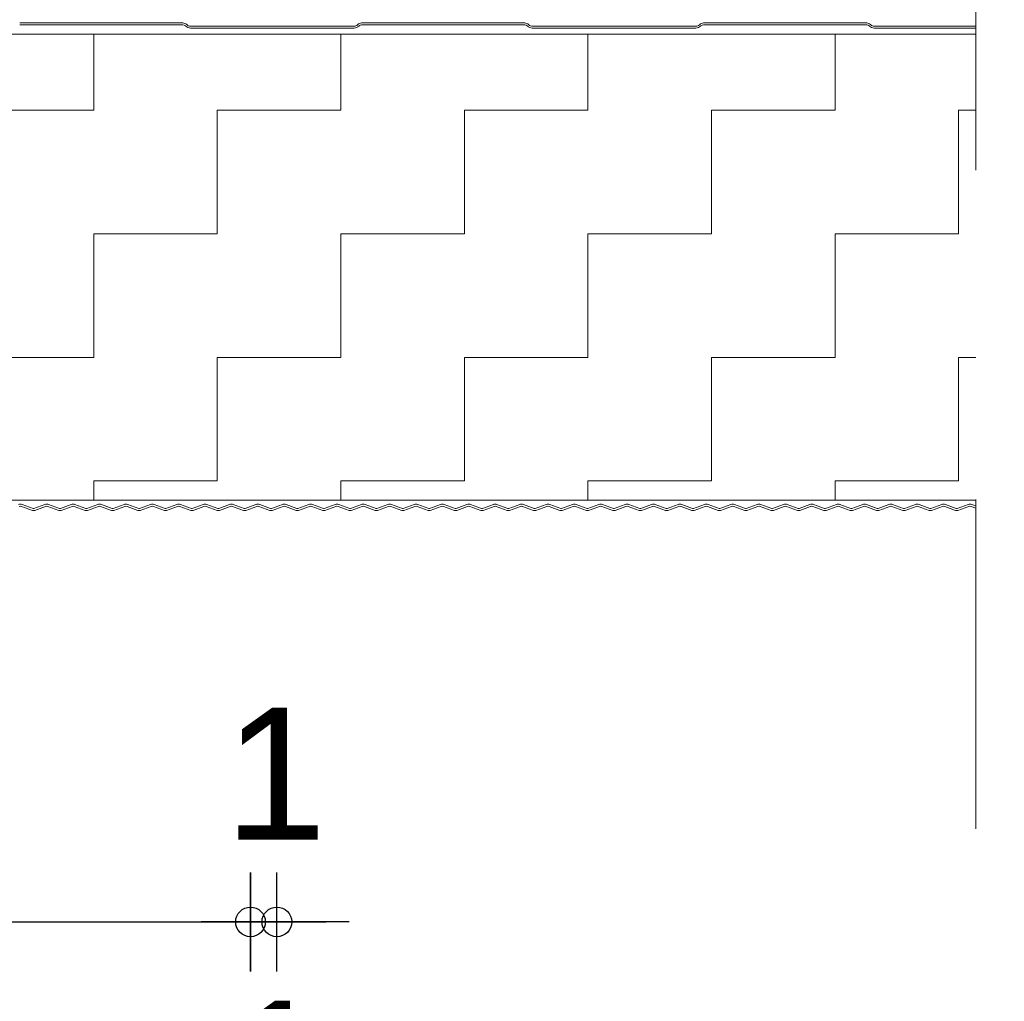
# Model space of a CAD drawing. Header units: metres. Extents: x 1316.5 to 1415.3, y -94.1 to -52.
# Tile 614 of 656: x 1411.14 to 1411.439, y -71.258 to -70.96. Entities that reach past the tile are written whole.
import ezdxf

# ---------------------------------------------------------------- set-up
doc = ezdxf.new("R2010")
doc.units = ezdxf.units.M
doc.header["$PDMODE"] = 65
doc.linetypes.add('AUSGEZOGEN', pattern=[0])
doc.linetypes.add('STRICHLINIE2_S3', pattern=[0.055, 0.04, -0.015])
doc.layers.add('XR$5$_42143', color=7, linetype='Continuous')
doc.layers.add('XR$5$_42154', color=7, linetype='Continuous')
for name, color, linetype, lineweight in [('XR$5$Maßlinie 1_50', 7, 'AUSGEZOGEN', 25), ('XR$5$Muster', 4, 'AUSGEZOGEN', 13), ('XR$5$Wand Mauerwerk nt', 7, 'AUSGEZOGEN', 25)]:
    doc.layers.add(name, color=color, linetype=linetype, lineweight=lineweight)
doc.styles.add('ARIAL', font='arial.ttf')
doc.dimstyles.new('DIMSTYLE_4', dxfattribs={"dimtxt": 0.04, "dimasz": 0.03, "dimexe": 0, "dimexo": 1e-06, "dimgap": 0.02, "dimtad": 2, "dimdec": 1, "dimlfac": 100, "dimrnd": 0.5, "dimzin": 4, "dimdsep": 46, "dimtxsty": 'ARIAL', "dimblk1": 'ALL_ML_KREIS', "dimblk2": 'ALL_ML_KREIS', "dimsah": 1, "dimcen": 0, "dimse1": 1, "dimse2": 1, "dimclrd": 7, "dimclre": 7, "dimclrt": 7, "dimadec": 0, "dimazin": 0, "dimtfac": 1, "dimtdec": 0, "dimtix": 1, "dimtmove": 2, "dimatfit": 3, "dimfxl": 0, "dimtzin": 0, "dimlwd": 0, "dimlwe": 25, "dimarcsym": 0})
doc.dimstyles.new('DIMSTYLE_5', dxfattribs={"dimtxt": 0.04, "dimasz": 0.03, "dimexe": 0, "dimexo": 1e-06, "dimgap": 0.02, "dimtad": 2, "dimdec": 1, "dimlfac": 100, "dimrnd": 0.5, "dimzin": 4, "dimdsep": 46, "dimtxsty": 'ARIAL', "dimblk1": 'ALL_ML_KREIS', "dimblk2": 'ALL_ML_KREIS', "dimsah": 1, "dimcen": 0, "dimse1": 1, "dimse2": 1, "dimclrd": 7, "dimclre": 7, "dimclrt": 7, "dimadec": 0, "dimazin": 0, "dimtfac": 1, "dimtdec": 0, "dimtix": 1, "dimtmove": 2, "dimatfit": 3, "dimfxl": 0, "dimtvp": 1.2, "dimtzin": 0, "dimlwd": 0, "dimlwe": 25, "dimarcsym": 0})

# ---------------------------------------------------------------- blocks, each defined once
blk = doc.blocks.new('ALL_ML_KREIS')
at = {"color": 0, "linetype": 'ByBlock', "lineweight": -2}
for p, q in [((0, -0.5), (0, 0.5)), ((-1, 0), (0.5, 0))]:
    blk.add_line(p, q, dxfattribs=at)
blk.add_circle((0, 0), 0.15, dxfattribs=at)
blk = doc.blocks.new('*D548')
at = {"layer": 'DEFPOINTS', "color": 7, "linetype": 'AUSGEZOGEN', "lineweight": 25, "transparency": 33554687}
for p in [(1411.21011, -70.80898), (1411.43022, -71.10898), (1411.66627, -71.10898)]:
    blk.add_point(p, dxfattribs=at)
at = {"layer": 'XR$5$Maßlinie 1_50', "color": 7, "linetype": 'AUSGEZOGEN', "lineweight": -2, "transparency": 33554687}
blk.add_line((1411.66627, -71.10898), (1411.66627, -70.80898), dxfattribs=at)
at = {"layer": 'XR$5$Maßlinie 1_50', "color": 7, "linetype": 'AUSGEZOGEN', "lineweight": 25, "transparency": 33554687, "xscale": 0.03, "yscale": 0.03, "zscale": 0.03}
for p, rotation in [((1411.66627, -70.80898), 90), ((1411.66627, -71.10898), 270)]:
    blk.add_blockref('ALL_ML_KREIS', p, dxfattribs=dict(at, rotation=rotation))
at = {"layer": 'XR$5$Maßlinie 1_50', "color": 7, "linetype": 'AUSGEZOGEN', "lineweight": 25, "transparency": 33554687, "insert": (1411.63556, -70.96072), "char_height": 0.04, "width": 0.16, "attachment_point": 5, "rotation": 90, "style": 'ARIAL'}
blk.add_mtext('\\A1;{\\A1;{30\\H0.026400;\\S^ ;}}', dxfattribs=at)
blk = doc.blocks.new('*D549')
at = {"layer": 'DEFPOINTS', "color": 7, "linetype": 'AUSGEZOGEN', "lineweight": 25, "transparency": 33554687}
for p in [(1411.43022, -71.02898), (1411.43022, -71.10898), (1411.57615, -71.10898)]:
    blk.add_point(p, dxfattribs=at)
at = {"layer": 'XR$5$Maßlinie 1_50', "color": 7, "linetype": 'AUSGEZOGEN', "lineweight": -2, "transparency": 33554687}
blk.add_line((1411.57615, -71.10898), (1411.57615, -71.02898), dxfattribs=at)
at = {"layer": 'XR$5$Maßlinie 1_50', "color": 7, "linetype": 'AUSGEZOGEN', "lineweight": 25, "transparency": 33554687, "xscale": 0.03, "yscale": 0.03, "zscale": 0.03}
for p, rotation in [((1411.57615, -71.02898), 90), ((1411.57615, -71.10898), 270)]:
    blk.add_blockref('ALL_ML_KREIS', p, dxfattribs=dict(at, rotation=rotation))
at = {"layer": 'XR$5$Maßlinie 1_50', "color": 7, "linetype": 'AUSGEZOGEN', "lineweight": 25, "transparency": 33554687, "insert": (1411.54546, -71.06929), "char_height": 0.04, "width": 0.12, "attachment_point": 5, "rotation": 90, "style": 'ARIAL'}
blk.add_mtext('\\A1;{\\A1;{8\\H0.026400;\\S^ ;}}', dxfattribs=at)
blk = doc.blocks.new('*D550')
at = {"layer": 'DEFPOINTS', "color": 7, "linetype": 'AUSGEZOGEN', "lineweight": 25, "transparency": 33554687}
for p in [(1411.43022, -70.95898), (1411.43022, -71.02898), (1411.57615, -71.02898)]:
    blk.add_point(p, dxfattribs=at)
at = {"layer": 'XR$5$Maßlinie 1_50', "color": 7, "linetype": 'AUSGEZOGEN', "lineweight": -2, "transparency": 33554687}
blk.add_line((1411.57615, -71.02898), (1411.57615, -70.95898), dxfattribs=at)
at = {"layer": 'XR$5$Maßlinie 1_50', "color": 7, "linetype": 'AUSGEZOGEN', "lineweight": 25, "transparency": 33554687, "xscale": 0.03, "yscale": 0.03, "zscale": 0.03}
for p, rotation in [((1411.57615, -70.95898), 90), ((1411.57615, -71.02898), 270)]:
    blk.add_blockref('ALL_ML_KREIS', p, dxfattribs=dict(at, rotation=rotation))
at = {"layer": 'XR$5$Maßlinie 1_50', "color": 7, "linetype": 'AUSGEZOGEN', "lineweight": 25, "transparency": 33554687, "insert": (1411.54615, -70.99425), "char_height": 0.04, "width": 0.12, "attachment_point": 5, "rotation": 90, "style": 'ARIAL'}
blk.add_mtext('\\A1;{\\A1;{7\\H0.026400;\\S^ ;}}', dxfattribs=at)
blk = doc.blocks.new('*D551')
at = {"layer": 'DEFPOINTS', "color": 7, "linetype": 'AUSGEZOGEN', "lineweight": 25, "transparency": 33554687}
for p in [(1411.43022, -70.80898), (1411.43022, -70.95898), (1411.57615, -70.95898)]:
    blk.add_point(p, dxfattribs=at)
at = {"layer": 'XR$5$Maßlinie 1_50', "color": 7, "linetype": 'AUSGEZOGEN', "lineweight": -2, "transparency": 33554687}
blk.add_line((1411.57615, -70.95898), (1411.57615, -70.80898), dxfattribs=at)
at = {"layer": 'XR$5$Maßlinie 1_50', "color": 7, "linetype": 'AUSGEZOGEN', "lineweight": 25, "transparency": 33554687, "xscale": 0.03, "yscale": 0.03, "zscale": 0.03}
for p, rotation in [((1411.57615, -70.80898), 90), ((1411.57615, -70.95898), 270)]:
    blk.add_blockref('ALL_ML_KREIS', p, dxfattribs=dict(at, rotation=rotation))
at = {"layer": 'XR$5$Maßlinie 1_50', "color": 7, "linetype": 'AUSGEZOGEN', "lineweight": 25, "transparency": 33554687, "insert": (1411.54546, -70.88594), "char_height": 0.04, "width": 0.16, "attachment_point": 5, "rotation": 90, "style": 'ARIAL'}
blk.add_mtext('\\A1;{\\A1;{15\\H0.026400;\\S^ ;}}', dxfattribs=at)
blk = doc.blocks.new('*D554')
at = {"layer": 'DEFPOINTS', "color": 7, "linetype": 'AUSGEZOGEN', "lineweight": 25, "transparency": 33554687}
for p in [(1410.51011, -71.02098), (1411.21011, -71.02098), (1410.51011, -71.23385)]:
    blk.add_point(p, dxfattribs=at)
at = {"layer": 'XR$5$Maßlinie 1_50', "color": 7, "linetype": 'AUSGEZOGEN', "lineweight": -2, "transparency": 33554687}
blk.add_line((1410.51011, -71.23385), (1411.21011, -71.23385), dxfattribs=at)
at = {"layer": 'XR$5$Maßlinie 1_50', "color": 7, "linetype": 'AUSGEZOGEN', "lineweight": 25, "transparency": 33554687, "xscale": 0.03, "yscale": 0.03, "zscale": 0.03, "rotation": 180}
blk.add_blockref('ALL_ML_KREIS', (1410.51011, -71.23385), dxfattribs=at)
at = {"layer": 'XR$5$Maßlinie 1_50', "color": 7, "linetype": 'AUSGEZOGEN', "lineweight": 25, "transparency": 33554687, "xscale": 0.03, "yscale": 0.03, "zscale": 0.03}
blk.add_blockref('ALL_ML_KREIS', (1411.21011, -71.23385), dxfattribs=at)
at = {"layer": 'XR$5$Maßlinie 1_50', "color": 7, "linetype": 'AUSGEZOGEN', "lineweight": 25, "transparency": 33554687, "insert": (1410.85837, -71.20316), "char_height": 0.04, "width": 0.16, "attachment_point": 5, "style": 'ARIAL'}
blk.add_mtext('\\A1;{\\A1;{70\\H0.026400;\\S^ ;}}', dxfattribs=at)
blk = doc.blocks.new('*D555')
at = {"layer": 'DEFPOINTS', "color": 7, "linetype": 'AUSGEZOGEN', "lineweight": 25, "transparency": 33554687}
for p in [(1411.21011, -71.02098), (1411.21811, -71.02098), (1411.21011, -71.23385)]:
    blk.add_point(p, dxfattribs=at)
at = {"layer": 'XR$5$Maßlinie 1_50', "color": 7, "linetype": 'AUSGEZOGEN', "lineweight": -2, "transparency": 33554687}
blk.add_line((1411.21011, -71.23385), (1411.21811, -71.23385), dxfattribs=at)
at = {"layer": 'XR$5$Maßlinie 1_50', "color": 7, "linetype": 'AUSGEZOGEN', "lineweight": 25, "transparency": 33554687, "xscale": 0.03, "yscale": 0.03, "zscale": 0.03}
blk.add_blockref('ALL_ML_KREIS', (1411.21811, -71.23385), dxfattribs=at)
at = {"layer": 'XR$5$Maßlinie 1_50', "color": 7, "linetype": 'AUSGEZOGEN', "lineweight": 25, "transparency": 33554687, "xscale": 0.03, "yscale": 0.03, "zscale": 0.03, "rotation": 180}
blk.add_blockref('ALL_ML_KREIS', (1411.21011, -71.23385), dxfattribs=at)
at = {"layer": 'XR$5$Maßlinie 1_50', "color": 7, "linetype": 'AUSGEZOGEN', "lineweight": 25, "transparency": 33554687, "insert": (1411.2177, -71.18885), "char_height": 0.04, "width": 0.12, "attachment_point": 5, "style": 'ARIAL'}
blk.add_mtext('\\A1;{\\A1;{1\\H0.026400;\\S^ ;}}', dxfattribs=at)
blk = doc.blocks.new('*D559')
at = {"layer": 'DEFPOINTS', "color": 7, "linetype": 'AUSGEZOGEN', "lineweight": 25, "transparency": 33554687}
for p in [(1411.21011, -71.02098), (1410.86511, -71.1302), (1410.86511, -71.3227)]:
    blk.add_point(p, dxfattribs=at)
at = {"layer": 'XR$5$Maßlinie 1_50', "color": 7, "linetype": 'AUSGEZOGEN', "lineweight": -2, "transparency": 33554687}
blk.add_line((1410.86511, -71.3227), (1411.21011, -71.3227), dxfattribs=at)
at = {"layer": 'XR$5$Maßlinie 1_50', "color": 7, "linetype": 'AUSGEZOGEN', "lineweight": 25, "transparency": 33554687, "xscale": 0.03, "yscale": 0.03, "zscale": 0.03, "rotation": 180}
blk.add_blockref('ALL_ML_KREIS', (1410.86511, -71.3227), dxfattribs=at)
at = {"layer": 'XR$5$Maßlinie 1_50', "color": 7, "linetype": 'AUSGEZOGEN', "lineweight": 25, "transparency": 33554687, "xscale": 0.03, "yscale": 0.03, "zscale": 0.03}
blk.add_blockref('ALL_ML_KREIS', (1411.21011, -71.3227), dxfattribs=at)
at = {"layer": 'XR$5$Maßlinie 1_50', "color": 7, "linetype": 'AUSGEZOGEN', "lineweight": 25, "transparency": 33554687, "insert": (1411.05388, -71.29199), "char_height": 0.04, "width": 0.16, "attachment_point": 5, "style": 'ARIAL'}
blk.add_mtext('\\A1;{\\A1;{34\\H0.026400;\\S5^ ;}}', dxfattribs=at)
blk = doc.blocks.new('*D560')
at = {"layer": 'DEFPOINTS', "color": 7, "linetype": 'AUSGEZOGEN', "lineweight": 25, "transparency": 33554687}
for p in [(1411.21011, -71.02098), (1411.22011, -71.02098), (1411.21011, -71.3227)]:
    blk.add_point(p, dxfattribs=at)
at = {"layer": 'XR$5$Maßlinie 1_50', "color": 7, "linetype": 'AUSGEZOGEN', "lineweight": -2, "transparency": 33554687}
blk.add_line((1411.21011, -71.3227), (1411.22011, -71.3227), dxfattribs=at)
at = {"layer": 'XR$5$Maßlinie 1_50', "color": 7, "linetype": 'AUSGEZOGEN', "lineweight": 25, "transparency": 33554687, "xscale": 0.03, "yscale": 0.03, "zscale": 0.03}
blk.add_blockref('ALL_ML_KREIS', (1411.22011, -71.3227), dxfattribs=at)
at = {"layer": 'XR$5$Maßlinie 1_50', "color": 7, "linetype": 'AUSGEZOGEN', "lineweight": 25, "transparency": 33554687, "xscale": 0.03, "yscale": 0.03, "zscale": 0.03, "rotation": 180}
blk.add_blockref('ALL_ML_KREIS', (1411.21011, -71.3227), dxfattribs=at)
at = {"layer": 'XR$5$Maßlinie 1_50', "color": 7, "linetype": 'AUSGEZOGEN', "lineweight": 25, "transparency": 33554687, "insert": (1411.2187, -71.2777), "char_height": 0.04, "width": 0.12, "attachment_point": 5, "style": 'ARIAL'}
blk.add_mtext('\\A1;{\\A1;{1\\H0.026400;\\S^ ;}}', dxfattribs=at)

msp = doc.modelspace()

# ---------------------------------------------------------------- hatches: boundary and pattern name
at = {"layer": 'XR$5$Muster', "linetype": 'AUSGEZOGEN', "lineweight": 13, "transparency": 33554687}
h = msp.add_hatch(dxfattribs=at)
h.set_pattern_fill('MUSTER', color=4, scale=0.0375, angle=90, style=0, pattern_type=2)
h.set_pattern_definition([(90, (-0.075, 0.075), (-0.0375, 0.0375), [0.0375, -0.0375]), (180, (-0.075, 0.075), (-0.0375, -0.0375), [0.0375, -0.0375])])
h.paths.add_polyline_path([(1411.43022, -71.10583), (1411.43022, -70.96442), (1410.88511, -70.96442), (1410.88511, -71.10583)], flags=0)

# ---------------------------------------------------------------- linework, layer by layer
at = {"layer": 'XR$5$_42143', "color": 30, "linetype": 'AUSGEZOGEN', "lineweight": 13, "transparency": 33554687}
for p, q in [((1411.18961, -70.96098), (1411.14006, -70.96098)), ((1411.14006, -70.96153), (1411.18961, -70.96153)), ((1411.19036, -70.96183), (1411.19046, -70.96194)), ((1411.19085, -70.96155), (1411.19074, -70.96144)), ((1411.24156, -70.96198), (1411.19188, -70.96198)), ((1411.19188, -70.96253), (1411.24156, -70.96253)), ((1411.24269, -70.96144), (1411.24258, -70.96155)), ((1411.24297, -70.96194), (1411.24308, -70.96183)), ((1411.29338, -70.96098), (1411.24382, -70.96098)), ((1411.24382, -70.96153), (1411.29338, -70.96153)), ((1411.29412, -70.96183), (1411.29423, -70.96194)), ((1411.29462, -70.96155), (1411.29451, -70.96144)), ((1411.34532, -70.96198), (1411.29564, -70.96198)), ((1411.29564, -70.96253), (1411.34532, -70.96253)), ((1411.34645, -70.96144), (1411.34635, -70.96155)), ((1411.34674, -70.96194), (1411.34684, -70.96183)), ((1411.39714, -70.96098), (1411.34759, -70.96098)), ((1411.34759, -70.96153), (1411.39714, -70.96153)), ((1411.39788, -70.96183), (1411.39799, -70.96194)), ((1411.39838, -70.96155), (1411.39827, -70.96144)), ((1411.43022, -70.96198), (1411.39941, -70.96198)), ((1411.39941, -70.96253), (1411.43022, -70.96253)), ((1411.14392, -71.10892), (1411.1406, -71.10771)), ((1411.14082, -71.10712), (1411.14414, -71.10832)), ((1411.14439, -71.10832), (1411.14771, -71.10712)), ((1411.14793, -71.10771), (1411.14461, -71.10892)), ((1411.15193, -71.10892), (1411.14861, -71.10771)), ((1411.14883, -71.10712), (1411.15215, -71.10832)), ((1411.1524, -71.10832), (1411.15572, -71.10712)), ((1411.15594, -71.10771), (1411.15262, -71.10892)), ((1411.15994, -71.10892), (1411.15662, -71.10771)), ((1411.15683, -71.10712), (1411.16016, -71.10832)), ((1411.16041, -71.10832), (1411.16373, -71.10712)), ((1411.16394, -71.10771), (1411.16062, -71.10892)), ((1411.16795, -71.10892), (1411.16463, -71.10771)), ((1411.16484, -71.10712), (1411.16816, -71.10832)), ((1411.16842, -71.10832), (1411.17174, -71.10712)), ((1411.17195, -71.10771), (1411.16863, -71.10892)), ((1411.17596, -71.10892), (1411.17264, -71.10771)), ((1411.17285, -71.10712), (1411.17617, -71.10832)), ((1411.17643, -71.10832), (1411.17975, -71.10712)), ((1411.17996, -71.10771), (1411.17664, -71.10892)), ((1411.18397, -71.10892), (1411.18065, -71.10771)), ((1411.18086, -71.10712), (1411.18418, -71.10832)), ((1411.18443, -71.10832), (1411.18776, -71.10712)), ((1411.18797, -71.10771), (1411.18465, -71.10892)), ((1411.19198, -71.10892), (1411.18865, -71.10771)), ((1411.18887, -71.10712), (1411.19219, -71.10832)), ((1411.19244, -71.10832), (1411.19576, -71.10712)), ((1411.19598, -71.10771), (1411.19266, -71.10892)), ((1411.19998, -71.10892), (1411.19666, -71.10771)), ((1411.19688, -71.10712), (1411.2002, -71.10832)), ((1411.20045, -71.10832), (1411.20377, -71.10712)), ((1411.20399, -71.10771), (1411.20067, -71.10892)), ((1411.20799, -71.10892), (1411.20467, -71.10771)), ((1411.20489, -71.10712), (1411.20821, -71.10832)), ((1411.20846, -71.10832), (1411.21178, -71.10712)), ((1411.212, -71.10771), (1411.20868, -71.10892)), ((1411.216, -71.10892), (1411.21268, -71.10771)), ((1411.2129, -71.10712), (1411.21622, -71.10832)), ((1411.21647, -71.10832), (1411.21979, -71.10712)), ((1411.22001, -71.10771), (1411.21668, -71.10892)), ((1411.22401, -71.10892), (1411.22069, -71.10771)), ((1411.2209, -71.10712), (1411.22422, -71.10832)), ((1411.22448, -71.10832), (1411.2278, -71.10712)), ((1411.22801, -71.10771), (1411.22469, -71.10892)), ((1411.23202, -71.10892), (1411.2287, -71.10771)), ((1411.22891, -71.10712), (1411.23223, -71.10832)), ((1411.23249, -71.10832), (1411.23581, -71.10712)), ((1411.23602, -71.10771), (1411.2327, -71.10892)), ((1411.24003, -71.10892), (1411.23671, -71.10771)), ((1411.23692, -71.10712), (1411.24024, -71.10832)), ((1411.24045, -71.10832), (1411.24377, -71.10712)), ((1411.24399, -71.10771), (1411.24067, -71.10892)), ((1411.24799, -71.10892), (1411.24467, -71.10771)), ((1411.24489, -71.10712), (1411.24821, -71.10832)), ((1411.24846, -71.10832), (1411.25178, -71.10712)), ((1411.252, -71.10771), (1411.24868, -71.10892)), ((1411.256, -71.10892), (1411.25268, -71.10771)), ((1411.2529, -71.10712), (1411.25622, -71.10832)), ((1411.25647, -71.10832), (1411.25979, -71.10712)), ((1411.26001, -71.10771), (1411.25668, -71.10892)), ((1411.26401, -71.10892), (1411.26069, -71.10771)), ((1411.2609, -71.10712), (1411.26422, -71.10832)), ((1411.26448, -71.10832), (1411.2678, -71.10712)), ((1411.26801, -71.10771), (1411.26469, -71.10892)), ((1411.27202, -71.10892), (1411.2687, -71.10771)), ((1411.26891, -71.10712), (1411.27223, -71.10832)), ((1411.27249, -71.10832), (1411.27581, -71.10712)), ((1411.27602, -71.10771), (1411.2727, -71.10892)), ((1411.28003, -71.10892), (1411.27671, -71.10771)), ((1411.27692, -71.10712), (1411.28024, -71.10832)), ((1411.2805, -71.10832), (1411.28382, -71.10712)), ((1411.28403, -71.10771), (1411.28071, -71.10892)), ((1411.28804, -71.10892), (1411.28471, -71.10771)), ((1411.28493, -71.10712), (1411.28825, -71.10832)), ((1411.2885, -71.10832), (1411.29182, -71.10712)), ((1411.29204, -71.10771), (1411.28872, -71.10892)), ((1411.29604, -71.10892), (1411.29272, -71.10771)), ((1411.29294, -71.10712), (1411.29626, -71.10832)), ((1411.29651, -71.10832), (1411.29983, -71.10712)), ((1411.30005, -71.10771), (1411.29673, -71.10892)), ((1411.30405, -71.10892), (1411.30073, -71.10771)), ((1411.30095, -71.10712), (1411.30427, -71.10832)), ((1411.30452, -71.10832), (1411.30784, -71.10712)), ((1411.30806, -71.10771), (1411.30474, -71.10892)), ((1411.31206, -71.10892), (1411.30874, -71.10771)), ((1411.30896, -71.10712), (1411.31228, -71.10832)), ((1411.31253, -71.10832), (1411.31585, -71.10712)), ((1411.31607, -71.10771), (1411.31274, -71.10892)), ((1411.32007, -71.10892), (1411.31675, -71.10771)), ((1411.31696, -71.10712), (1411.32029, -71.10832)), ((1411.32054, -71.10832), (1411.32386, -71.10712)), ((1411.32407, -71.10771), (1411.32075, -71.10892)), ((1411.32808, -71.10892), (1411.32476, -71.10771)), ((1411.32497, -71.10712), (1411.32829, -71.10832)), ((1411.32855, -71.10832), (1411.33187, -71.10712)), ((1411.33208, -71.10771), (1411.32876, -71.10892)), ((1411.33609, -71.10892), (1411.33277, -71.10771)), ((1411.33298, -71.10712), (1411.3363, -71.10832)), ((1411.33656, -71.10832), (1411.33988, -71.10712)), ((1411.34009, -71.10771), (1411.33677, -71.10892)), ((1411.3441, -71.10892), (1411.34078, -71.10771)), ((1411.34099, -71.10712), (1411.34431, -71.10832)), ((1411.34456, -71.10832), (1411.34788, -71.10712)), ((1411.3481, -71.10771), (1411.34478, -71.10892)), ((1411.3521, -71.10892), (1411.34878, -71.10771)), ((1411.349, -71.10712), (1411.35232, -71.10832)), ((1411.35257, -71.10832), (1411.35589, -71.10712)), ((1411.35611, -71.10771), (1411.35279, -71.10892)), ((1411.36011, -71.10892), (1411.35679, -71.10771)), ((1411.35701, -71.10712), (1411.36033, -71.10832)), ((1411.36058, -71.10832), (1411.3639, -71.10712)), ((1411.36412, -71.10771), (1411.3608, -71.10892)), ((1411.36812, -71.10892), (1411.3648, -71.10771)), ((1411.36502, -71.10712), (1411.36834, -71.10832)), ((1411.36859, -71.10832), (1411.37191, -71.10712)), ((1411.37213, -71.10771), (1411.36881, -71.10892)), ((1411.37613, -71.10892), (1411.37281, -71.10771)), ((1411.37302, -71.10712), (1411.37635, -71.10832)), ((1411.3766, -71.10832), (1411.37992, -71.10712)), ((1411.38013, -71.10771), (1411.37681, -71.10892)), ((1411.38414, -71.10892), (1411.38082, -71.10771)), ((1411.38103, -71.10712), (1411.38435, -71.10832)), ((1411.38461, -71.10832), (1411.38793, -71.10712)), ((1411.38814, -71.10771), (1411.38482, -71.10892)), ((1411.39215, -71.10892), (1411.38883, -71.10771)), ((1411.38904, -71.10712), (1411.39236, -71.10832)), ((1411.39262, -71.10832), (1411.39594, -71.10712)), ((1411.39615, -71.10771), (1411.39283, -71.10892)), ((1411.40016, -71.10892), (1411.39684, -71.10771)), ((1411.39705, -71.10712), (1411.40037, -71.10832)), ((1411.40058, -71.10832), (1411.4039, -71.10712)), ((1411.40412, -71.10771), (1411.4008, -71.10892)), ((1411.40812, -71.10892), (1411.4048, -71.10771)), ((1411.40502, -71.10712), (1411.40834, -71.10832)), ((1411.40859, -71.10832), (1411.41191, -71.10712)), ((1411.41213, -71.10771), (1411.40881, -71.10892)), ((1411.41613, -71.10892), (1411.41281, -71.10771)), ((1411.41302, -71.10712), (1411.41635, -71.10832)), ((1411.4166, -71.10832), (1411.41992, -71.10712)), ((1411.42013, -71.10771), (1411.41681, -71.10892)), ((1411.42414, -71.10892), (1411.42082, -71.10771)), ((1411.42103, -71.10712), (1411.42435, -71.10832)), ((1411.42461, -71.10832), (1411.42793, -71.10712)), ((1411.42814, -71.10771), (1411.42482, -71.10892)), ((1411.43022, -71.10821), (1411.42883, -71.10771)), ((1411.42904, -71.10712), (1411.43022, -71.10754))]:
    msp.add_line(p, q, dxfattribs=at)
for centre, radius, start, end in [((1411.18961, -70.96258), 0.0016, 45, 90), ((1411.18961, -70.96258), 0.00105, 45, 90), ((1411.19188, -70.96053), 0.002, 225, 270), ((1411.19188, -70.96053), 0.00145, 225, 270), ((1411.24156, -70.96053), 0.00145, 270, 315), ((1411.24156, -70.96053), 0.002, 270, 315), ((1411.24382, -70.96258), 0.0016, 90, 135), ((1411.24382, -70.96258), 0.00105, 90, 135), ((1411.29338, -70.96258), 0.0016, 45, 90), ((1411.29338, -70.96258), 0.00105, 45, 90), ((1411.29564, -70.96053), 0.002, 225, 270), ((1411.29564, -70.96053), 0.00145, 225, 270), ((1411.34532, -70.96053), 0.00145, 270, 315), ((1411.34532, -70.96053), 0.002, 270, 315), ((1411.34759, -70.96258), 0.0016, 90, 135), ((1411.34759, -70.96258), 0.00105, 90, 135), ((1411.39714, -70.96258), 0.0016, 45, 90), ((1411.39714, -70.96258), 0.00105, 45, 90), ((1411.39941, -70.96053), 0.002, 225, 270), ((1411.39941, -70.96053), 0.00145, 225, 270), ((1411.14026, -71.10865), 0.00163, 70.0209, 109.9811), ((1411.14026, -71.10865), 0.001, 70.0209, 109.9811), ((1411.14426, -71.10798), 0.001, 250.0209, 289.9811), ((1411.14426, -71.10798), 0.00037, 250.0209, 289.9811), ((1411.14827, -71.10865), 0.00163, 70.0209, 109.9811), ((1411.14827, -71.10865), 0.001, 70.0209, 109.9811), ((1411.15227, -71.10798), 0.001, 250.0209, 289.9811), ((1411.15227, -71.10798), 0.00037, 250.0209, 289.9811), ((1411.15628, -71.10865), 0.00163, 70.0209, 109.9811), ((1411.15628, -71.10865), 0.001, 70.0209, 109.9811), ((1411.16028, -71.10798), 0.001, 250.0209, 289.9811), ((1411.16028, -71.10798), 0.00037, 250.0209, 289.9811), ((1411.16429, -71.10865), 0.00163, 70.0209, 109.9811), ((1411.16429, -71.10865), 0.001, 70.0209, 109.9811), ((1411.16829, -71.10798), 0.001, 250.0209, 289.9811), ((1411.16829, -71.10798), 0.00037, 250.0209, 289.9811), ((1411.17229, -71.10865), 0.00163, 70.0209, 109.9811), ((1411.17229, -71.10865), 0.001, 70.0209, 109.9811), ((1411.1763, -71.10798), 0.001, 250.0209, 289.9811), ((1411.1763, -71.10798), 0.00037, 250.0209, 289.9811), ((1411.1803, -71.10865), 0.00163, 70.0209, 109.9811), ((1411.1803, -71.10865), 0.001, 70.0209, 109.9811), ((1411.18431, -71.10798), 0.001, 250.0209, 289.9811), ((1411.18431, -71.10798), 0.00037, 250.0209, 289.9811), ((1411.18831, -71.10865), 0.00163, 70.0209, 109.9811), ((1411.18831, -71.10865), 0.001, 70.0209, 109.9811), ((1411.19232, -71.10798), 0.001, 250.0209, 289.9811), ((1411.19232, -71.10798), 0.00037, 250.0209, 289.9811), ((1411.19632, -71.10865), 0.00163, 70.0209, 109.9811), ((1411.19632, -71.10865), 0.001, 70.0209, 109.9811), ((1411.20033, -71.10798), 0.001, 250.0209, 289.9811), ((1411.20033, -71.10798), 0.00037, 250.0209, 289.9811), ((1411.20433, -71.10865), 0.00163, 70.0209, 109.9811), ((1411.20433, -71.10865), 0.001, 70.0209, 109.9811), ((1411.20833, -71.10798), 0.001, 250.0209, 289.9811), ((1411.20833, -71.10798), 0.00037, 250.0209, 289.9811), ((1411.21234, -71.10865), 0.00163, 70.0209, 109.9811), ((1411.21234, -71.10865), 0.001, 70.0209, 109.9811), ((1411.21634, -71.10798), 0.001, 250.0209, 289.9811), ((1411.21634, -71.10798), 0.00037, 250.0209, 289.9811), ((1411.22035, -71.10865), 0.00163, 70.0209, 109.9811), ((1411.22035, -71.10865), 0.001, 70.0209, 109.9811), ((1411.22435, -71.10798), 0.001, 250.0209, 289.9811), ((1411.22435, -71.10798), 0.00037, 250.0209, 289.9811), ((1411.22836, -71.10865), 0.00163, 70.0209, 109.9811), ((1411.22836, -71.10865), 0.001, 70.0209, 109.9811), ((1411.23236, -71.10798), 0.001, 250.0209, 289.9811), ((1411.23236, -71.10798), 0.00037, 250.0209, 289.9811), ((1411.23636, -71.10865), 0.00163, 70.0209, 109.9811), ((1411.23636, -71.10865), 0.001, 70.0209, 109.9811), ((1411.24037, -71.10798), 0.001, 250.0209, 289.9811), ((1411.24037, -71.10798), 0.00037, 250.0209, 289.9811), ((1411.24433, -71.10865), 0.00163, 70.0209, 109.9811), ((1411.24433, -71.10865), 0.001, 70.0209, 109.9811), ((1411.24833, -71.10798), 0.001, 250.0209, 289.9811), ((1411.24833, -71.10798), 0.00037, 250.0209, 289.9811), ((1411.25234, -71.10865), 0.00163, 70.0209, 109.9811), ((1411.25234, -71.10865), 0.001, 70.0209, 109.9811), ((1411.25634, -71.10798), 0.001, 250.0209, 289.9811), ((1411.25634, -71.10798), 0.00037, 250.0209, 289.9811), ((1411.26035, -71.10865), 0.00163, 70.0209, 109.9811), ((1411.26035, -71.10865), 0.001, 70.0209, 109.9811), ((1411.26435, -71.10798), 0.001, 250.0209, 289.9811), ((1411.26435, -71.10798), 0.00037, 250.0209, 289.9811), ((1411.26836, -71.10865), 0.00163, 70.0209, 109.9811), ((1411.26836, -71.10865), 0.001, 70.0209, 109.9811), ((1411.27236, -71.10798), 0.001, 250.0209, 289.9811), ((1411.27236, -71.10798), 0.00037, 250.0209, 289.9811), ((1411.27636, -71.10865), 0.00163, 70.0209, 109.9811), ((1411.27636, -71.10865), 0.001, 70.0209, 109.9811), ((1411.28037, -71.10798), 0.001, 250.0209, 289.9811), ((1411.28037, -71.10798), 0.00037, 250.0209, 289.9811), ((1411.28437, -71.10865), 0.00163, 70.0209, 109.9811), ((1411.28437, -71.10865), 0.001, 70.0209, 109.9811), ((1411.28838, -71.10798), 0.001, 250.0209, 289.9811), ((1411.28838, -71.10798), 0.00037, 250.0209, 289.9811), ((1411.29238, -71.10865), 0.00163, 70.0209, 109.9811), ((1411.29238, -71.10865), 0.001, 70.0209, 109.9811), ((1411.29639, -71.10798), 0.001, 250.0209, 289.9811), ((1411.29639, -71.10798), 0.00037, 250.0209, 289.9811), ((1411.30039, -71.10865), 0.00163, 70.0209, 109.9811), ((1411.30039, -71.10865), 0.001, 70.0209, 109.9811), ((1411.30439, -71.10798), 0.001, 250.0209, 289.9811), ((1411.30439, -71.10798), 0.00037, 250.0209, 289.9811), ((1411.3084, -71.10865), 0.00163, 70.0209, 109.9811), ((1411.3084, -71.10865), 0.001, 70.0209, 109.9811), ((1411.3124, -71.10798), 0.001, 250.0209, 289.9811), ((1411.3124, -71.10798), 0.00037, 250.0209, 289.9811), ((1411.31641, -71.10865), 0.00163, 70.0209, 109.9811), ((1411.31641, -71.10865), 0.001, 70.0209, 109.9811), ((1411.32041, -71.10798), 0.001, 250.0209, 289.9811), ((1411.32041, -71.10798), 0.00037, 250.0209, 289.9811), ((1411.32442, -71.10865), 0.00163, 70.0209, 109.9811), ((1411.32442, -71.10865), 0.001, 70.0209, 109.9811), ((1411.32842, -71.10798), 0.001, 250.0209, 289.9811), ((1411.32842, -71.10798), 0.00037, 250.0209, 289.9811), ((1411.33242, -71.10865), 0.00163, 70.0209, 109.9811), ((1411.33242, -71.10865), 0.001, 70.0209, 109.9811), ((1411.33643, -71.10798), 0.001, 250.0209, 289.9811), ((1411.33643, -71.10798), 0.00037, 250.0209, 289.9811), ((1411.34043, -71.10865), 0.00163, 70.0209, 109.9811), ((1411.34043, -71.10865), 0.001, 70.0209, 109.9811), ((1411.34444, -71.10798), 0.001, 250.0209, 289.9811), ((1411.34444, -71.10798), 0.00037, 250.0209, 289.9811), ((1411.34844, -71.10865), 0.00163, 70.0209, 109.9811), ((1411.34844, -71.10865), 0.001, 70.0209, 109.9811), ((1411.35245, -71.10798), 0.001, 250.0209, 289.9811), ((1411.35245, -71.10798), 0.00037, 250.0209, 289.9811), ((1411.35645, -71.10865), 0.00163, 70.0209, 109.9811), ((1411.35645, -71.10865), 0.001, 70.0209, 109.9811), ((1411.36046, -71.10798), 0.001, 250.0209, 289.9811), ((1411.36046, -71.10798), 0.00037, 250.0209, 289.9811), ((1411.36446, -71.10865), 0.00163, 70.0209, 109.9811), ((1411.36446, -71.10865), 0.001, 70.0209, 109.9811), ((1411.36846, -71.10798), 0.001, 250.0209, 289.9811), ((1411.36846, -71.10798), 0.00037, 250.0209, 289.9811), ((1411.37247, -71.10865), 0.00163, 70.0209, 109.9811), ((1411.37247, -71.10865), 0.001, 70.0209, 109.9811), ((1411.37647, -71.10798), 0.001, 250.0209, 289.9811), ((1411.37647, -71.10798), 0.00037, 250.0209, 289.9811), ((1411.38048, -71.10865), 0.00163, 70.0209, 109.9811), ((1411.38048, -71.10865), 0.001, 70.0209, 109.9811), ((1411.38448, -71.10798), 0.001, 250.0209, 289.9811), ((1411.38448, -71.10798), 0.00037, 250.0209, 289.9811), ((1411.38849, -71.10865), 0.00163, 70.0209, 109.9811), ((1411.38849, -71.10865), 0.001, 70.0209, 109.9811), ((1411.39249, -71.10798), 0.001, 250.0209, 289.9811), ((1411.39249, -71.10798), 0.00037, 250.0209, 289.9811), ((1411.39649, -71.10865), 0.00163, 70.0209, 109.9811), ((1411.39649, -71.10865), 0.001, 70.0209, 109.9811), ((1411.4005, -71.10798), 0.001, 250.0209, 289.9811), ((1411.4005, -71.10798), 0.00037, 250.0209, 289.9811), ((1411.40446, -71.10865), 0.00163, 70.0209, 109.9811), ((1411.40446, -71.10865), 0.001, 70.0209, 109.9811), ((1411.40846, -71.10798), 0.001, 250.0209, 289.9811), ((1411.40846, -71.10798), 0.00037, 250.0209, 289.9811), ((1411.41247, -71.10865), 0.00163, 70.0209, 109.9811), ((1411.41247, -71.10865), 0.001, 70.0209, 109.9811), ((1411.41647, -71.10798), 0.001, 250.0209, 289.9811), ((1411.41647, -71.10798), 0.00037, 250.0209, 289.9811), ((1411.42048, -71.10865), 0.00163, 70.0209, 109.9811), ((1411.42048, -71.10865), 0.001, 70.0209, 109.9811), ((1411.42448, -71.10798), 0.001, 250.0209, 289.9811), ((1411.42448, -71.10798), 0.00037, 250.0209, 289.9811), ((1411.42849, -71.10865), 0.00163, 70.0209, 109.9811), ((1411.42849, -71.10865), 0.001, 70.0209, 109.9811)]:
    msp.add_arc(centre, radius, start, end, dxfattribs=at)
at = {"layer": 'XR$5$_42154', "color": 7, "linetype": 'STRICHLINIE2_S3', "lineweight": 13, "transparency": 33554687}
msp.add_line((1411.43022, -71.20563), (1411.43022, -70.71563), dxfattribs=at)
at = {"layer": 'XR$5$_42154', "color": 51, "linetype": 'AUSGEZOGEN', "lineweight": 13, "transparency": 33554687}
for p, q in [((1411.18961, -70.96153), (1411.14006, -70.96153)), ((1411.19046, -70.96194), (1411.19036, -70.96183)), ((1411.24156, -70.96253), (1411.19188, -70.96253)), ((1411.24308, -70.96183), (1411.24297, -70.96194)), ((1411.29338, -70.96153), (1411.24382, -70.96153)), ((1411.29423, -70.96194), (1411.29412, -70.96183)), ((1411.34532, -70.96253), (1411.29564, -70.96253)), ((1411.34684, -70.96183), (1411.34674, -70.96194)), ((1411.39714, -70.96153), (1411.34759, -70.96153)), ((1411.39799, -70.96194), (1411.39788, -70.96183)), ((1411.43022, -70.96253), (1411.39941, -70.96253)), ((1411.14414, -71.10832), (1411.14082, -71.10712)), ((1411.14771, -71.10712), (1411.14439, -71.10832)), ((1411.15215, -71.10832), (1411.14883, -71.10712)), ((1411.15572, -71.10712), (1411.1524, -71.10832)), ((1411.16016, -71.10832), (1411.15683, -71.10712)), ((1411.16373, -71.10712), (1411.16041, -71.10832)), ((1411.16816, -71.10832), (1411.16484, -71.10712)), ((1411.17174, -71.10712), (1411.16842, -71.10832)), ((1411.17617, -71.10832), (1411.17285, -71.10712)), ((1411.17975, -71.10712), (1411.17643, -71.10832)), ((1411.18418, -71.10832), (1411.18086, -71.10712)), ((1411.18776, -71.10712), (1411.18443, -71.10832)), ((1411.19219, -71.10832), (1411.18887, -71.10712)), ((1411.19576, -71.10712), (1411.19244, -71.10832)), ((1411.2002, -71.10832), (1411.19688, -71.10712)), ((1411.20377, -71.10712), (1411.20045, -71.10832)), ((1411.20821, -71.10832), (1411.20489, -71.10712)), ((1411.21178, -71.10712), (1411.20846, -71.10832)), ((1411.21622, -71.10832), (1411.2129, -71.10712)), ((1411.21979, -71.10712), (1411.21647, -71.10832)), ((1411.22422, -71.10832), (1411.2209, -71.10712)), ((1411.2278, -71.10712), (1411.22448, -71.10832)), ((1411.23223, -71.10832), (1411.22891, -71.10712)), ((1411.23581, -71.10712), (1411.23249, -71.10832)), ((1411.24024, -71.10832), (1411.23692, -71.10712)), ((1411.24377, -71.10712), (1411.24045, -71.10832)), ((1411.24821, -71.10832), (1411.24489, -71.10712)), ((1411.25178, -71.10712), (1411.24846, -71.10832)), ((1411.25622, -71.10832), (1411.2529, -71.10712)), ((1411.25979, -71.10712), (1411.25647, -71.10832)), ((1411.26422, -71.10832), (1411.2609, -71.10712)), ((1411.2678, -71.10712), (1411.26448, -71.10832)), ((1411.27223, -71.10832), (1411.26891, -71.10712)), ((1411.27581, -71.10712), (1411.27249, -71.10832)), ((1411.28024, -71.10832), (1411.27692, -71.10712)), ((1411.28382, -71.10712), (1411.2805, -71.10832)), ((1411.28825, -71.10832), (1411.28493, -71.10712)), ((1411.29182, -71.10712), (1411.2885, -71.10832)), ((1411.29626, -71.10832), (1411.29294, -71.10712)), ((1411.29983, -71.10712), (1411.29651, -71.10832)), ((1411.30427, -71.10832), (1411.30095, -71.10712)), ((1411.30784, -71.10712), (1411.30452, -71.10832)), ((1411.31228, -71.10832), (1411.30896, -71.10712)), ((1411.31585, -71.10712), (1411.31253, -71.10832)), ((1411.32029, -71.10832), (1411.31696, -71.10712)), ((1411.32386, -71.10712), (1411.32054, -71.10832)), ((1411.32829, -71.10832), (1411.32497, -71.10712)), ((1411.33187, -71.10712), (1411.32855, -71.10832)), ((1411.3363, -71.10832), (1411.33298, -71.10712)), ((1411.33988, -71.10712), (1411.33656, -71.10832)), ((1411.34431, -71.10832), (1411.34099, -71.10712)), ((1411.34788, -71.10712), (1411.34456, -71.10832)), ((1411.35232, -71.10832), (1411.349, -71.10712)), ((1411.35589, -71.10712), (1411.35257, -71.10832)), ((1411.36033, -71.10832), (1411.35701, -71.10712)), ((1411.3639, -71.10712), (1411.36058, -71.10832)), ((1411.36834, -71.10832), (1411.36502, -71.10712)), ((1411.37191, -71.10712), (1411.36859, -71.10832)), ((1411.37635, -71.10832), (1411.37302, -71.10712)), ((1411.37992, -71.10712), (1411.3766, -71.10832)), ((1411.38435, -71.10832), (1411.38103, -71.10712)), ((1411.38793, -71.10712), (1411.38461, -71.10832)), ((1411.39236, -71.10832), (1411.38904, -71.10712)), ((1411.39594, -71.10712), (1411.39262, -71.10832)), ((1411.40037, -71.10832), (1411.39705, -71.10712)), ((1411.4039, -71.10712), (1411.40058, -71.10832)), ((1411.40834, -71.10832), (1411.40502, -71.10712)), ((1411.41191, -71.10712), (1411.40859, -71.10832)), ((1411.41635, -71.10832), (1411.41302, -71.10712)), ((1411.41992, -71.10712), (1411.4166, -71.10832)), ((1411.42435, -71.10832), (1411.42103, -71.10712)), ((1411.42793, -71.10712), (1411.42461, -71.10832)), ((1411.43022, -71.10754), (1411.42904, -71.10712))]:
    msp.add_line(p, q, dxfattribs=at)
for centre, radius, start, end in [((1411.18961, -70.96258), 0.00105, 45, 90), ((1411.19188, -70.96053), 0.002, 225, 270), ((1411.24156, -70.96053), 0.002, 270, 315), ((1411.24382, -70.96258), 0.00105, 90, 135), ((1411.29338, -70.96258), 0.00105, 45, 90), ((1411.29564, -70.96053), 0.002, 225, 270), ((1411.34532, -70.96053), 0.002, 270, 315), ((1411.34759, -70.96258), 0.00105, 90, 135), ((1411.39714, -70.96258), 0.00105, 45, 90), ((1411.39941, -70.96053), 0.002, 225, 270), ((1411.14026, -71.10865), 0.00163, 70.0209, 109.9811), ((1411.14426, -71.10798), 0.00037, 250.0209, 289.9811), ((1411.14827, -71.10865), 0.00163, 70.0209, 109.9811), ((1411.15227, -71.10798), 0.00037, 250.0209, 289.9811), ((1411.15628, -71.10865), 0.00163, 70.0209, 109.9811), ((1411.16028, -71.10798), 0.00037, 250.0209, 289.9811), ((1411.16429, -71.10865), 0.00163, 70.0209, 109.9811), ((1411.16829, -71.10798), 0.00037, 250.0209, 289.9811), ((1411.17229, -71.10865), 0.00163, 70.0209, 109.9811), ((1411.1763, -71.10798), 0.00037, 250.0209, 289.9811), ((1411.1803, -71.10865), 0.00163, 70.0209, 109.9811), ((1411.18431, -71.10798), 0.00037, 250.0209, 289.9811), ((1411.18831, -71.10865), 0.00163, 70.0209, 109.9811), ((1411.19232, -71.10798), 0.00037, 250.0209, 289.9811), ((1411.19632, -71.10865), 0.00163, 70.0209, 109.9811), ((1411.20033, -71.10798), 0.00037, 250.0209, 289.9811), ((1411.20433, -71.10865), 0.00163, 70.0209, 109.9811), ((1411.20833, -71.10798), 0.00037, 250.0209, 289.9811), ((1411.21234, -71.10865), 0.00163, 70.0209, 109.9811), ((1411.21634, -71.10798), 0.00037, 250.0209, 289.9811), ((1411.22035, -71.10865), 0.00163, 70.0209, 109.9811), ((1411.22435, -71.10798), 0.00037, 250.0209, 289.9811), ((1411.22836, -71.10865), 0.00163, 70.0209, 109.9811), ((1411.23236, -71.10798), 0.00037, 250.0209, 289.9811), ((1411.23636, -71.10865), 0.00163, 70.0209, 109.9811), ((1411.24037, -71.10798), 0.00037, 250.0209, 289.9811), ((1411.24433, -71.10865), 0.00163, 70.0209, 109.9811), ((1411.24833, -71.10798), 0.00037, 250.0209, 289.9811), ((1411.25234, -71.10865), 0.00163, 70.0209, 109.9811), ((1411.25634, -71.10798), 0.00037, 250.0209, 289.9811), ((1411.26035, -71.10865), 0.00163, 70.0209, 109.9811), ((1411.26435, -71.10798), 0.00037, 250.0209, 289.9811), ((1411.26836, -71.10865), 0.00163, 70.0209, 109.9811), ((1411.27236, -71.10798), 0.00037, 250.0209, 289.9811), ((1411.27636, -71.10865), 0.00163, 70.0209, 109.9811), ((1411.28037, -71.10798), 0.00037, 250.0209, 289.9811), ((1411.28437, -71.10865), 0.00163, 70.0209, 109.9811), ((1411.28838, -71.10798), 0.00037, 250.0209, 289.9811), ((1411.29238, -71.10865), 0.00163, 70.0209, 109.9811), ((1411.29639, -71.10798), 0.00037, 250.0209, 289.9811), ((1411.30039, -71.10865), 0.00163, 70.0209, 109.9811), ((1411.30439, -71.10798), 0.00037, 250.0209, 289.9811), ((1411.3084, -71.10865), 0.00163, 70.0209, 109.9811), ((1411.3124, -71.10798), 0.00037, 250.0209, 289.9811), ((1411.31641, -71.10865), 0.00163, 70.0209, 109.9811), ((1411.32041, -71.10798), 0.00037, 250.0209, 289.9811), ((1411.32442, -71.10865), 0.00163, 70.0209, 109.9811), ((1411.32842, -71.10798), 0.00037, 250.0209, 289.9811), ((1411.33242, -71.10865), 0.00163, 70.0209, 109.9811), ((1411.33643, -71.10798), 0.00037, 250.0209, 289.9811), ((1411.34043, -71.10865), 0.00163, 70.0209, 109.9811), ((1411.34444, -71.10798), 0.00037, 250.0209, 289.9811), ((1411.34844, -71.10865), 0.00163, 70.0209, 109.9811), ((1411.35245, -71.10798), 0.00037, 250.0209, 289.9811), ((1411.35645, -71.10865), 0.00163, 70.0209, 109.9811), ((1411.36046, -71.10798), 0.00037, 250.0209, 289.9811), ((1411.36446, -71.10865), 0.00163, 70.0209, 109.9811), ((1411.36846, -71.10798), 0.00037, 250.0209, 289.9811), ((1411.37247, -71.10865), 0.00163, 70.0209, 109.9811), ((1411.37647, -71.10798), 0.00037, 250.0209, 289.9811), ((1411.38048, -71.10865), 0.00163, 70.0209, 109.9811), ((1411.38448, -71.10798), 0.00037, 250.0209, 289.9811), ((1411.38849, -71.10865), 0.00163, 70.0209, 109.9811), ((1411.39249, -71.10798), 0.00037, 250.0209, 289.9811), ((1411.39649, -71.10865), 0.00163, 70.0209, 109.9811), ((1411.4005, -71.10798), 0.00037, 250.0209, 289.9811), ((1411.40446, -71.10865), 0.00163, 70.0209, 109.9811), ((1411.40846, -71.10798), 0.00037, 250.0209, 289.9811), ((1411.41247, -71.10865), 0.00163, 70.0209, 109.9811), ((1411.41647, -71.10798), 0.00037, 250.0209, 289.9811), ((1411.42048, -71.10865), 0.00163, 70.0209, 109.9811), ((1411.42448, -71.10798), 0.00037, 250.0209, 289.9811), ((1411.42849, -71.10865), 0.00163, 70.0209, 109.9811)]:
    msp.add_arc(centre, radius, start, end, dxfattribs=at)
at = {"layer": 'XR$5$Wand Mauerwerk nt', "color": 7, "linetype": 'AUSGEZOGEN', "lineweight": 13, "transparency": 33554687}
for p, q in [((1410.88511, -70.96442), (1411.43022, -70.96442)), ((1410.88511, -71.10583), (1411.43022, -71.10583))]:
    msp.add_line(p, q, dxfattribs=at)

# ---------------------------------------------------------------- dimensions: what is measured, and where the dimension line sits
at = {"layer": 'XR$5$Maßlinie 1_50', "color": 7, "linetype": 'AUSGEZOGEN', "lineweight": 25, "transparency": 33554687}
for base, p1, p2, dimstyle, picture, middle in [((1411.66627, -70.80898), (1411.43022, -71.10898), (1411.21011, -70.80898), 'DIMSTYLE_4', '*D548', (1411.63556, -70.96072)), ((1411.57615, -70.80898), (1411.43022, -70.95898), (1411.43022, -70.80898), 'DIMSTYLE_4', '*D551', (1411.54546, -70.88594)), ((1411.57615, -70.95898), (1411.43022, -71.02898), (1411.43022, -70.95898), 'DIMSTYLE_5', '*D550', (1411.54615, -70.99425)), ((1411.57615, -71.02898), (1411.43022, -71.10898), (1411.43022, -71.02898), 'DIMSTYLE_5', '*D549', (1411.54546, -71.06929))]:
    dim = msp.add_linear_dim(base=base, p1=p1, p2=p2, angle=90, dimstyle=dimstyle, override={"dimpost": '<>', "dimclrd": 7, "dimclre": 7, "dimclrt": 7, "dimlwd": 0, "dimlwe": 25}, dxfattribs=at)
    dim.commit()
    dim.dimension.update_dxf_attribs({"geometry": picture, "text_midpoint": middle, "dimtype": 160})
for base, p1, p2, dimstyle, picture, middle in [((1411.21011, -71.23385), (1410.51011, -71.02098), (1411.21011, -71.02098), 'DIMSTYLE_4', '*D554', (1410.85837, -71.20316)), ((1411.21011, -71.3227), (1410.86511, -71.1302), (1411.21011, -71.02098), 'DIMSTYLE_4', '*D559', (1411.05388, -71.29199)), ((1411.21811, -71.23385), (1411.21011, -71.02098), (1411.21811, -71.02098), 'DIMSTYLE_5', '*D555', (1411.2177, -71.18885)), ((1411.22011, -71.3227), (1411.21011, -71.02098), (1411.22011, -71.02098), 'DIMSTYLE_5', '*D560', (1411.2187, -71.2777))]:
    dim = msp.add_linear_dim(base=base, p1=p1, p2=p2, dimstyle=dimstyle, override={"dimpost": '<>', "dimclrd": 7, "dimclre": 7, "dimclrt": 7, "dimlwd": 0, "dimlwe": 25}, dxfattribs=at)
    dim.commit()
    dim.dimension.update_dxf_attribs({"geometry": picture, "text_midpoint": middle, "dimtype": 160})

doc.saveas('drawing.dxf')
